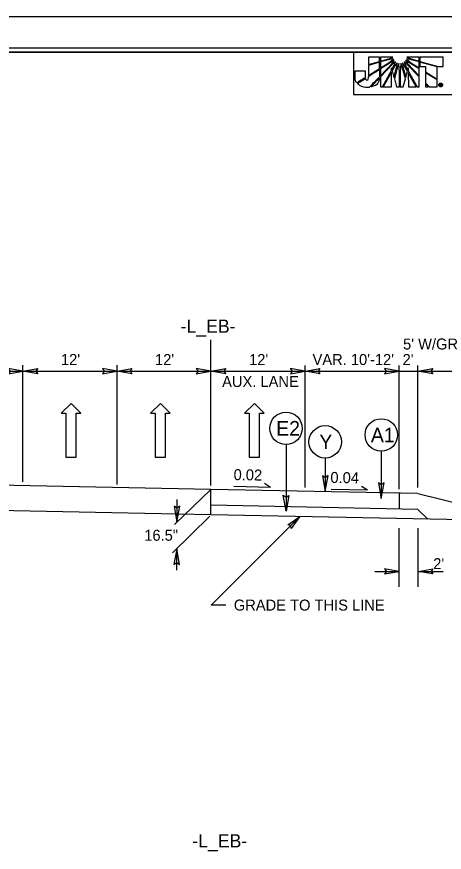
# Model space of a CAD drawing. Extents: x 1640342 to 1730599, y 538663 to 843747.
# Drawn here: x 1730061 to 1730115.6, y 539738 to 539844.5 of the extents above; entities that cross this region are included whole.
import ezdxf

# ---------------------------------------------------------------- set-up
doc = ezdxf.new("R2010")
doc.units = 0
for name, color, linetype in [('Default', 7, 'Continuous'), ('Prop Dimension Text', 7, 'Continuous'), ('Prop Terminator CELL', 7, 'Continuous'), ('Sheet Clip Boundary CELL', 7, 'Continuous'), ('Sheet Layout Plan Border', 7, 'Continuous'), ('Sheet Plan CELL', 7, 'Continuous'), ('Sheet Plan Layout CELL', 7, 'Continuous'), ('Sheet Plot Border Inside CELL', 7, 'Continuous'), ('Sheet Plot Border Outside CELL', 7, 'Continuous'), ('Typical ID Circle CELL', 7, 'Continuous'), ('Typical Pavement Slope CELL', 7, 'Continuous'), ('Typical Pavement Slope Information CELL', 7, 'Continuous'), ('Typical Terminator CELL', 7, 'Continuous'), ('Typical Text Centerline CELL', 7, 'Continuous'), ('Typical Text General CELL', 7, 'Continuous'), ('Typical Text ID Circle CELL', 7, 'Continuous')]:
    doc.layers.add(name, color=color, linetype=linetype)

msp = doc.modelspace()

# ---------------------------------------------------------------- linework, layer by layer
at = {"layer": 'Default'}
for p, q in [((1730085.82, 539784.74), (1730085.82, 539803.3)), ((1730061.84, 539785.22), (1730061.84, 539800.07)), ((1730073.84, 539784.86), (1730073.84, 539800.07)), ((1730085.82, 539784.74), (1730085.82, 539800.07)), ((1730097.82, 539784.5), (1730097.82, 539800.04)), ((1730109.82, 539784.5), (1730109.82, 539800.04)), ((1730109.82, 539784.26), (1730109.82, 539800.04)), ((1730112.22, 539784.5), (1730112.22, 539800.04)), ((1730049.84, 539799.3), (1730061.84, 539799.3)), ((1730061.84, 539799.3), (1730073.84, 539799.3)), ((1730073.84, 539799.3), (1730085.84, 539799.3)), ((1730085.84, 539799.3), (1730097.84, 539799.3)), ((1730097.84, 539799.3), (1730109.84, 539799.3)), ((1730097.84, 539799.3), (1730109.84, 539799.3)), ((1730109.84, 539799.3), (1730112.22, 539799.3)), ((1730112.22, 539799.3), (1730133.82, 539799.3)), ((1730067.98, 539795.21), (1730066.7, 539793.95)), ((1730069.22, 539793.95), (1730067.98, 539795.21)), ((1730079.37, 539795.21), (1730078.09, 539793.95)), ((1730080.61, 539793.95), (1730079.37, 539795.21)), ((1730091.37, 539795.21), (1730090.09, 539793.95)), ((1730092.61, 539793.95), (1730091.37, 539795.21)), ((1730066.7, 539793.95), (1730067.3, 539793.95)), ((1730067.3, 539793.95), (1730067.3, 539788.36)), ((1730068.62, 539788.36), (1730068.62, 539793.95)), ((1730068.62, 539793.95), (1730069.22, 539793.95)), ((1730078.09, 539793.95), (1730078.69, 539793.95)), ((1730078.69, 539793.95), (1730078.69, 539788.36)), ((1730080.01, 539788.36), (1730080.01, 539793.95)), ((1730080.01, 539793.95), (1730080.61, 539793.95)), ((1730090.09, 539793.95), (1730090.69, 539793.95)), ((1730090.69, 539793.95), (1730090.69, 539788.36)), ((1730092.01, 539788.36), (1730092.01, 539793.95)), ((1730092.01, 539793.95), (1730092.61, 539793.95)), ((1730067.3, 539788.36), (1730068.62, 539788.36)), ((1730078.69, 539788.36), (1730080.01, 539788.36)), ((1730090.69, 539788.36), (1730092.01, 539788.36)), ((1730085.8, 539784.24), (1730081.15, 539779.78)), ((1730081.47, 539782.96), (1730081.47, 539780.09)), ((1730085.66, 539780.84), (1730080.89, 539776.15)), ((1730109.84, 539771.83), (1730109.84, 539779.32)), ((1730112.24, 539771.83), (1730112.24, 539779.32)), ((1730081.45, 539773.94), (1730081.45, 539776.69)), ((1730106.71, 539773.79), (1730109.84, 539773.79)), ((1730112.24, 539773.79), (1730115.44, 539773.79))]:
    msp.add_line(p, q, dxfattribs=at)
for points in [[(1730059.97, 539798.98), (1730061.84, 539799.3), (1730059.96, 539799.64), (1730060.2, 539799.3)], [(1730063.72, 539798.98), (1730061.84, 539799.3), (1730063.73, 539799.64), (1730063.49, 539799.3)], [(1730071.97, 539798.98), (1730073.84, 539799.3), (1730071.96, 539799.64), (1730072.2, 539799.3)], [(1730075.72, 539798.98), (1730073.84, 539799.3), (1730075.73, 539799.64), (1730075.49, 539799.3)], [(1730083.95, 539798.98), (1730085.82, 539799.3), (1730083.94, 539799.64), (1730084.18, 539799.3)], [(1730087.7, 539798.98), (1730085.82, 539799.3), (1730087.71, 539799.64), (1730087.47, 539799.3)], [(1730095.95, 539798.98), (1730097.82, 539799.3), (1730095.94, 539799.64), (1730096.18, 539799.3)], [(1730099.7, 539798.98), (1730097.82, 539799.3), (1730099.71, 539799.64), (1730099.47, 539799.3)], [(1730107.95, 539798.98), (1730109.82, 539799.3), (1730107.94, 539799.64), (1730108.18, 539799.3)], [(1730114.1, 539798.98), (1730112.22, 539799.3), (1730114.11, 539799.64), (1730113.87, 539799.3)], [(1730107.97, 539773.47), (1730109.84, 539773.79), (1730107.96, 539774.12), (1730108.2, 539773.79)], [(1730114.12, 539773.47), (1730112.24, 539773.79), (1730114.13, 539774.12), (1730113.89, 539773.79)]]:
    msp.add_lwpolyline(points, close=True, dxfattribs=at)
at = {"layer": 'Prop Dimension Text'}
for p, q in [((1730107.3, 539839.34), (1730105.9, 539839.34)), ((1730105.9, 539839.34), (1730105.9, 539838.41)), ((1730107.3, 539838.8), (1730107.3, 539839.34)), ((1730109.03, 539839.35), (1730107.45, 539839.35)), ((1730107.45, 539839.35), (1730107.45, 539838.85)), ((1730107.45, 539838.85), (1730108.62, 539839.17)), ((1730108.62, 539839.06), (1730107.45, 539838.74)), ((1730108.5, 539838.64), (1730109.08, 539839.12)), ((1730108.62, 539839.17), (1730109.03, 539839.35)), ((1730109.08, 539839.12), (1730108.62, 539839.06)), ((1730109.2, 539838.9), (1730108.66, 539838.63)), ((1730108.93, 539838.52), (1730109.2, 539838.9)), ((1730110.61, 539838.9), (1730110.88, 539838.52)), ((1730111.16, 539838.63), (1730110.61, 539838.9)), ((1730110.74, 539839.12), (1730111.32, 539838.64)), ((1730111.17, 539839.06), (1730110.74, 539839.12)), ((1730112.37, 539839.35), (1730110.81, 539839.35)), ((1730110.81, 539839.35), (1730111.21, 539839.17)), ((1730112.37, 539838.73), (1730111.17, 539839.06)), ((1730111.21, 539839.17), (1730112.37, 539838.84)), ((1730112.37, 539838.84), (1730112.37, 539839.35)), ((1730115.43, 539839.36), (1730112.48, 539839.35)), ((1730112.48, 539839.35), (1730112.48, 539838.81)), ((1730115.43, 539838.15), (1730115.43, 539839.36)), ((1730105.9, 539838.41), (1730107.3, 539838.8)), ((1730107.3, 539838.7), (1730105.9, 539838.3)), ((1730105.9, 539838.3), (1730105.9, 539836.99)), ((1730105.9, 539836.99), (1730107.3, 539837.88)), ((1730107.3, 539837.88), (1730107.3, 539838.7)), ((1730107.45, 539838.74), (1730107.45, 539837.98)), ((1730107.45, 539837.98), (1730108.5, 539838.64)), ((1730108.66, 539838.63), (1730107.45, 539837.85)), ((1730107.45, 539836.98), (1730108.93, 539838.52)), ((1730108.99, 539838.44), (1730107.45, 539836.83)), ((1730107.45, 539837.85), (1730107.45, 539836.98)), ((1730108.83, 539837.63), (1730108.83, 539838)), ((1730108.83, 539838), (1730108.9, 539837.75)), ((1730108.9, 539837.75), (1730109.19, 539838.28)), ((1730109.28, 539838.25), (1730108.94, 539837.62)), ((1730109.36, 539838.73), (1730108.99, 539838.44)), ((1730109.16, 539836.77), (1730109.52, 539838.17)), ((1730109.19, 539838.28), (1730109.36, 539838.73)), ((1730109.6, 539838.09), (1730109.21, 539836.58)), ((1730109.56, 539838.61), (1730109.28, 539838.25)), ((1730109.52, 539838.17), (1730109.56, 539838.61)), ((1730109.79, 539838.54), (1730109.6, 539838.09)), ((1730109.85, 539837.44), (1730109.79, 539838.54)), ((1730110.03, 539838.54), (1730109.95, 539837.44)), ((1730110.21, 539838.1), (1730110.03, 539838.54)), ((1730110.62, 539836.56), (1730110.21, 539838.1)), ((1730110.25, 539838.61), (1730110.3, 539838.16)), ((1730110.52, 539838.25), (1730110.25, 539838.61)), ((1730110.3, 539838.16), (1730110.66, 539836.74)), ((1730110.45, 539838.73), (1730110.62, 539838.28)), ((1730110.82, 539838.45), (1730110.45, 539838.73)), ((1730110.89, 539837.59), (1730110.52, 539838.25)), ((1730110.62, 539838.28), (1730110.92, 539837.73)), ((1730112.36, 539836.82), (1730110.82, 539838.45)), ((1730110.88, 539838.52), (1730112.36, 539836.97)), ((1730110.92, 539837.73), (1730110.99, 539838)), ((1730110.99, 539838), (1730110.99, 539837.59)), ((1730112.36, 539837.87), (1730111.16, 539838.63)), ((1730111.32, 539838.64), (1730112.36, 539837.99)), ((1730112.36, 539837.99), (1730112.37, 539838.73)), ((1730112.36, 539836.97), (1730112.36, 539837.87)), ((1730112.48, 539838.81), (1730112.48, 539838.79)), ((1730112.48, 539838.79), (1730114.8, 539838.15)), ((1730112.48, 539838.71), (1730112.48, 539838.7)), ((1730114.65, 539838.09), (1730112.48, 539838.71)), ((1730112.48, 539838.7), (1730112.48, 539838.14)), ((1730112.48, 539838.14), (1730113.2, 539838.14)), ((1730113.2, 539838.14), (1730113.2, 539837.46)), ((1730114.66, 539836.54), (1730114.65, 539838.09)), ((1730114.8, 539838.15), (1730115.43, 539838.15)), ((1730107.45, 539836.83), (1730107.45, 539835.56)), ((1730107.68, 539835.56), (1730108.83, 539837.63)), ((1730108.83, 539837.43), (1730107.79, 539835.56)), ((1730108.84, 539835.56), (1730108.83, 539837.43)), ((1730108.94, 539837.62), (1730109.16, 539836.77)), ((1730109.86, 539835.57), (1730109.85, 539837.44)), ((1730109.95, 539837.44), (1730109.96, 539835.57)), ((1730110.66, 539836.74), (1730110.89, 539837.59)), ((1730110.99, 539837.59), (1730112.12, 539835.56)), ((1730112, 539835.57), (1730110.99, 539837.39)), ((1730110.99, 539837.39), (1730111, 539835.57)), ((1730112.36, 539835.56), (1730112.36, 539836.82)), ((1730113.2, 539837.46), (1730114.66, 539836.54)), ((1730113.2, 539837.35), (1730113.2, 539836.09)), ((1730114.66, 539836.44), (1730113.2, 539837.35)), ((1730109.21, 539836.58), (1730109.47, 539835.57)), ((1730110.35, 539835.57), (1730110.62, 539836.56)), ((1730113.2, 539836.09), (1730113.7, 539835.56)), ((1730113.57, 539835.56), (1730113.2, 539835.96)), ((1730113.2, 539835.96), (1730113.2, 539835.56)), ((1730114.66, 539835.56), (1730114.66, 539836.44)), ((1730115.03, 539835.7), (1730115.03, 539835.91)), ((1730115.03, 539835.91), (1730115.11, 539835.91)), ((1730115.07, 539835.7), (1730115.03, 539835.7)), ((1730115.11, 539835.87), (1730115.07, 539835.87)), ((1730115.07, 539835.87), (1730115.07, 539835.82)), ((1730115.07, 539835.82), (1730115.11, 539835.82)), ((1730115.11, 539835.78), (1730115.07, 539835.78)), ((1730115.07, 539835.78), (1730115.07, 539835.7)), ((1730115.11, 539836.04), (1730115.11, 539835.99)), ((1730115.11, 539835.99), (1730115.11, 539836.04)), ((1730115.11, 539835.91), (1730115.11, 539835.87)), ((1730115.11, 539835.87), (1730115.11, 539835.91)), ((1730115.11, 539835.91), (1730115.13, 539835.91)), ((1730115.12, 539835.87), (1730115.11, 539835.87)), ((1730115.11, 539835.82), (1730115.11, 539835.78)), ((1730115.11, 539835.78), (1730115.11, 539835.82)), ((1730115.11, 539835.82), (1730115.12, 539835.82)), ((1730115.12, 539835.78), (1730115.11, 539835.78)), ((1730107.45, 539835.56), (1730107.68, 539835.56)), ((1730107.79, 539835.56), (1730108.84, 539835.56)), ((1730109.47, 539835.57), (1730109.86, 539835.57)), ((1730109.96, 539835.57), (1730110.35, 539835.57)), ((1730111, 539835.57), (1730112, 539835.57)), ((1730112.12, 539835.56), (1730112.36, 539835.56)), ((1730113.2, 539835.56), (1730113.57, 539835.56)), ((1730113.7, 539835.56), (1730114.66, 539835.56)), ((1730115.11, 539835.61), (1730115.11, 539835.57)), ((1730115.11, 539835.57), (1730115.11, 539835.61)), ((1730115.11, 539835.61), (1730115.12, 539835.61)), ((1730115.12, 539835.57), (1730115.11, 539835.57))]:
    msp.add_line(p, q, dxfattribs=at)
msp.add_lwpolyline([(1730104, 539834.59), (1730133.98, 539834.59), (1730133.98, 539840), (1730104, 539840)], close=True, dxfattribs=at)
for points in [[(1730105.9, 539838.41), (1730107.3, 539838.8), (1730107.3, 539839.34), (1730105.9, 539839.34), (1730105.9, 539838.41)], [(1730108.62, 539839.17), (1730109.03, 539839.35), (1730107.45, 539839.35), (1730107.45, 539838.85), (1730108.62, 539839.17)], [(1730107.45, 539838.74), (1730107.45, 539837.98), (1730108.5, 539838.64), (1730109.08, 539839.12), (1730108.62, 539839.06), (1730107.45, 539838.74)], [(1730107.45, 539837.85), (1730107.45, 539836.98), (1730108.93, 539838.52), (1730109.2, 539838.9), (1730108.66, 539838.63), (1730107.45, 539837.85)], [(1730110.61, 539838.9), (1730110.88, 539838.52), (1730112.36, 539836.97), (1730112.36, 539837.87), (1730111.16, 539838.63), (1730110.61, 539838.9)], [(1730110.74, 539839.12), (1730111.32, 539838.64), (1730112.36, 539837.99), (1730112.37, 539838.73), (1730111.17, 539839.06), (1730110.74, 539839.12)], [(1730111.21, 539839.17), (1730112.37, 539838.84), (1730112.37, 539839.35), (1730110.81, 539839.35), (1730111.21, 539839.17)], [(1730115.43, 539839.36), (1730112.48, 539839.35), (1730112.48, 539838.81), (1730112.48, 539838.79), (1730114.8, 539838.15), (1730115.43, 539838.15), (1730115.43, 539839.36)], [(1730105.9, 539836.99), (1730107.3, 539837.88), (1730107.3, 539838.7), (1730105.9, 539838.3), (1730105.9, 539836.99)], [(1730109.36, 539838.73), (1730108.99, 539838.44), (1730107.45, 539836.83), (1730107.45, 539835.56), (1730107.68, 539835.56), (1730108.83, 539837.63), (1730108.83, 539838), (1730108.9, 539837.75), (1730109.19, 539838.28), (1730109.36, 539838.73)], [(1730109.56, 539838.61), (1730109.28, 539838.25), (1730108.94, 539837.62), (1730109.16, 539836.77), (1730109.52, 539838.17), (1730109.56, 539838.61)], [(1730109.6, 539838.09), (1730109.21, 539836.58), (1730109.47, 539835.57), (1730109.86, 539835.57), (1730109.85, 539837.44), (1730109.79, 539838.54), (1730109.6, 539838.09)], [(1730110.03, 539838.54), (1730109.95, 539837.44), (1730109.96, 539835.57), (1730110.35, 539835.57), (1730110.62, 539836.56), (1730110.21, 539838.1), (1730110.03, 539838.54)], [(1730110.25, 539838.61), (1730110.3, 539838.16), (1730110.66, 539836.74), (1730110.89, 539837.59), (1730110.52, 539838.25), (1730110.25, 539838.61)], [(1730110.45, 539838.73), (1730110.62, 539838.28), (1730110.92, 539837.73), (1730110.99, 539838), (1730110.99, 539837.59), (1730112.12, 539835.56), (1730112.36, 539835.56), (1730112.36, 539836.82), (1730110.82, 539838.45), (1730110.45, 539838.73)], [(1730112.48, 539838.71), (1730112.48, 539838.7), (1730112.48, 539838.14), (1730113.2, 539838.14), (1730113.2, 539837.46), (1730114.66, 539836.54), (1730114.65, 539838.09), (1730112.48, 539838.71)], [(1730107.79, 539835.56), (1730108.84, 539835.56), (1730108.83, 539837.43), (1730107.79, 539835.56)], [(1730111, 539835.57), (1730112, 539835.57), (1730110.99, 539837.39), (1730111, 539835.57)], [(1730113.2, 539837.35), (1730113.2, 539836.09), (1730113.7, 539835.56), (1730114.66, 539835.56), (1730114.66, 539836.44), (1730113.2, 539837.35), (1730113.2, 539837.35)], [(1730113.2, 539835.56), (1730113.2, 539835.56), (1730113.57, 539835.56), (1730113.2, 539835.96), (1730113.2, 539835.56)], [(1730115.21, 539835.75), (1730115.21, 539835.74), (1730115.21, 539835.73), (1730115.21, 539835.72), (1730115.21, 539835.7), (1730115.17, 539835.7)]]:
    msp.add_lwpolyline(points, dxfattribs=at)
for points, degree in [([(1730105.5, 539837.6), (1730105.5, 539837.6), (1730104.2, 539837.59), (1730104.2, 539837.59), (1730104.2, 539837.59), (1730104.2, 539836.78), (1730104.2, 539836.78), (1730104.2, 539836.78), (1730104.2, 539836.7), (1730104.2, 539836.7), (1730104.2, 539836.44), (1730104.28, 539836.24), (1730104.43, 539836.07), (1730104.43, 539836.07), (1730105.5, 539836.72), (1730105.5, 539836.74), (1730105.5, 539836.74), (1730105.5, 539837.6), (1730105.5, 539837.6)], 3), ([(1730105.7, 539836.43), (1730105.62, 539836.43), (1730105.54, 539836.47), (1730105.51, 539836.63), (1730105.51, 539836.63), (1730104.51, 539836), (1730104.51, 539836), (1730104.82, 539835.68), (1730105.31, 539835.48), (1730105.73, 539835.48), (1730105.84, 539835.48), (1730105.93, 539835.49), (1730106.04, 539835.52), (1730106.04, 539835.52), (1730107.3, 539836.82), (1730107.3, 539836.82), (1730107.3, 539836.82), (1730107.3, 539837.77), (1730107.3, 539837.77), (1730107.3, 539837.77), (1730105.9, 539836.88), (1730105.9, 539836.88), (1730105.9, 539836.52), (1730105.82, 539836.43), (1730105.7, 539836.43)], 3), ([(1730105.7, 539836.43), (1730105.62, 539836.43), (1730105.54, 539836.47), (1730105.51, 539836.63), (1730105.51, 539836.63), (1730104.51, 539836), (1730104.51, 539836), (1730104.82, 539835.68), (1730105.31, 539835.48), (1730105.73, 539835.48), (1730105.84, 539835.48), (1730105.93, 539835.49), (1730106.04, 539835.52), (1730106.04, 539835.52), (1730107.3, 539836.82), (1730107.3, 539836.82), (1730107.3, 539836.82), (1730107.3, 539837.77), (1730107.3, 539837.77), (1730107.3, 539837.77), (1730105.9, 539836.88), (1730105.9, 539836.88), (1730105.9, 539836.52), (1730105.82, 539836.43), (1730105.7, 539836.43)], 3), ([(1730107.3, 539836.68), (1730107.3, 539836.68), (1730106.21, 539835.55), (1730106.21, 539835.55), (1730106.75, 539835.68), (1730107.28, 539836.03), (1730107.3, 539836.68)], 3), ([(1730115.11, 539835.57), (1730115.05, 539835.57), (1730114.99, 539835.59), (1730114.95, 539835.64), (1730114.9, 539835.68), (1730114.88, 539835.74), (1730114.88, 539835.8), (1730114.88, 539835.87), (1730114.9, 539835.93), (1730114.95, 539835.97), (1730114.99, 539836.02), (1730115.05, 539836.04), (1730115.11, 539836.04)], 3), ([(1730115.11, 539835.99), (1730115.06, 539835.99), (1730115.02, 539835.98), (1730114.98, 539835.94), (1730114.94, 539835.9), (1730114.92, 539835.86), (1730114.92, 539835.8), (1730114.92, 539835.75), (1730114.94, 539835.71), (1730114.98, 539835.67), (1730115.02, 539835.63), (1730115.06, 539835.61), (1730115.11, 539835.61)], 3), ([(1730115.11, 539836.04), (1730115.18, 539836.04), (1730115.24, 539836.02), (1730115.28, 539835.97), (1730115.33, 539835.93), (1730115.35, 539835.87), (1730115.35, 539835.8)], 3), ([(1730115.12, 539835.61), (1730115.17, 539835.61), (1730115.21, 539835.63), (1730115.25, 539835.67), (1730115.29, 539835.71), (1730115.31, 539835.75), (1730115.31, 539835.8), (1730115.31, 539835.86), (1730115.29, 539835.9), (1730115.25, 539835.94), (1730115.21, 539835.98), (1730115.17, 539835.99), (1730115.11, 539835.99)], 3), ([(1730115.12, 539835.82), (1730115.15, 539835.82), (1730115.16, 539835.83), (1730115.16, 539835.85), (1730115.16, 539835.86), (1730115.15, 539835.87), (1730115.12, 539835.87)], 3), ([(1730115.35, 539835.8), (1730115.35, 539835.74), (1730115.33, 539835.68), (1730115.29, 539835.64), (1730115.24, 539835.59), (1730115.18, 539835.57), (1730115.12, 539835.57)], 3), ([(1730115.15, 539835.77), (1730115.15, 539835.78), (1730115.13, 539835.78), (1730115.12, 539835.78)], 2), ([(1730115.13, 539835.91), (1730115.18, 539835.91), (1730115.21, 539835.89), (1730115.21, 539835.85), (1730115.21, 539835.83), (1730115.2, 539835.81), (1730115.18, 539835.8)], 3), ([(1730115.17, 539835.7), (1730115.16, 539835.71), (1730115.16, 539835.72), (1730115.16, 539835.74), (1730115.16, 539835.76), (1730115.16, 539835.77), (1730115.15, 539835.77)], 3), ([(1730115.18, 539835.8), (1730115.2, 539835.79), (1730115.2, 539835.78), (1730115.21, 539835.75)], 2)]:
    msp.add_open_spline(points, degree=degree, dxfattribs=at)
at = {"layer": 'Prop Terminator CELL'}
msp.add_lwpolyline([(1730095.61, 539779.72), (1730097.11, 539780.77), (1730096.05, 539779.27), (1730095.99, 539779.66)], close=True, dxfattribs=at)
at = {"layer": 'Sheet Clip Boundary CELL'}
msp.add_lwpolyline([(1729883.99, 539630), (1730163.99, 539630), (1730163.99, 539797.7), (1730126.14, 539797.7), (1730126.14, 539840), (1729883.99, 539840)], close=True, dxfattribs=at)
at = {"layer": 'Sheet Layout Plan Border'}
msp.add_lwpolyline([(1729883.99, 539630), (1730163.99, 539630), (1730163.99, 539797.7), (1730126.14, 539797.7), (1730126.14, 539840), (1729883.99, 539840)], close=True, dxfattribs=at)
at = {"layer": 'Sheet Plan CELL'}
for points in [[(1730174, 539840), (1729873.99, 539840), (1729873.99, 539630), (1730173.99, 539630)], [(1729873.99, 539630), (1729873.99, 539840), (1730133.98, 539840), (1730133.99, 539809.99), (1730173.99, 539809.99), (1730173.99, 539630)]]:
    msp.add_lwpolyline(points, close=True, dxfattribs=at)
at = {"layer": 'Sheet Plan Layout CELL'}
msp.add_lwpolyline([(1729873.99, 539840), (1729873.99, 539630), (1730173.99, 539630), (1730173.99, 539797.7), (1730126.14, 539797.7), (1730126.14, 539840)], close=True, dxfattribs=at)
at = {"layer": 'Sheet Plot Border Inside CELL'}
msp.add_lwpolyline([(1729843.29, 539629.5), (1730176.49, 539629.5), (1730176.49, 539840.5), (1729843.29, 539840.5)], close=True, dxfattribs=at)
at = {"layer": 'Sheet Plot Border Outside CELL'}
msp.add_lwpolyline([(1729840.69, 539625.5), (1730177.39, 539625.5), (1730177.39, 539844.5), (1729840.69, 539844.5)], close=True, dxfattribs=at)
at = {"layer": 'Typical ID Circle CELL'}
for p, q in [((1730095.39, 539789.96), (1730095.39, 539781.48)), ((1730107.54, 539789.12), (1730107.54, 539783.07)), ((1730100.39, 539788.24), (1730100.39, 539783.98))]:
    msp.add_line(p, q, dxfattribs=at)
for centre in [(1730095.39, 539792.03), (1730107.54, 539791.19), (1730100.39, 539790.31)]:
    msp.add_circle(centre, 2.07, dxfattribs=at)
at = {"layer": 'Typical Pavement Slope CELL'}
for p, q in [((1730085.82, 539784.24), (1730039.01, 539785.18)), ((1730085.82, 539781), (1730085.82, 539784.24)), ((1730112.22, 539783.72), (1730085.82, 539784.24)), ((1730109.82, 539783.76), (1730109.81, 539781.75)), ((1730112.22, 539783.72), (1730133.82, 539778.32)), ((1730073.17, 539781.25), (1730039.01, 539781.93)), ((1730112.22, 539781.7), (1730085.85, 539782.23)), ((1730112.22, 539781.7), (1730113.48, 539780.44)), ((1730085.82, 539781), (1730073.17, 539781.25)), ((1730126.33, 539780.19), (1730085.82, 539781))]:
    msp.add_line(p, q, dxfattribs=at)
at = {"layer": 'Typical Pavement Slope Information CELL'}
for p, q in [((1730093.41, 539784.51), (1730088.75, 539784.6)), ((1730093.41, 539784.51), (1730092.63, 539784.98)), ((1730105.8, 539784.15), (1730105.02, 539784.62)), ((1730105.8, 539784.15), (1730101.14, 539784.24))]:
    msp.add_line(p, q, dxfattribs=at)
at = {"layer": 'Typical Terminator CELL'}
for p, q in [((1730085.83, 539769.5), (1730097.11, 539780.77)), ((1730087.73, 539769.5), (1730085.83, 539769.5))]:
    msp.add_line(p, q, dxfattribs=at)
for points in [[(1730100.05, 539785.99), (1730100.39, 539783.98), (1730100.75, 539786), (1730100.39, 539785.74)], [(1730107.19, 539785.08), (1730107.54, 539783.07), (1730107.9, 539785.09), (1730107.54, 539784.83)], [(1730095.73, 539783.49), (1730095.39, 539781.48), (1730095.03, 539783.5), (1730095.39, 539783.24)], [(1730081.12, 539782.1), (1730081.47, 539780.09), (1730081.83, 539782.11), (1730081.47, 539781.85)], [(1730081.79, 539774.68), (1730081.45, 539776.69), (1730081.09, 539774.67), (1730081.45, 539774.93)]]:
    msp.add_lwpolyline(points, close=True, dxfattribs=at)

# ---------------------------------------------------------------- texts
at = {"layer": 'Default'}
msp.add_text('16.5"', height=1.4, rotation=360, dxfattribs=at).set_placement((1730077.31, 539777.7))
msp.add_text("2'", height=1.4, dxfattribs=at).set_placement((1730114.17, 539774.08))
at = {"layer": 'Typical Pavement Slope Information CELL'}
for s, p in [("5' W/GR", (1730110.32, 539802.08)), ("12'", (1730066.68, 539800.1)), ("12'", (1730078.68, 539800.1)), ("12'", (1730090.68, 539800.1)), ("VAR. 10'-12'", (1730098.77, 539800.1)), ("2'", (1730110.26, 539800.1)), ('AUX. LANE', (1730087.24, 539797.3))]:
    msp.add_text(s, height=1.4, dxfattribs=at).set_placement(p)
for s, p in [('0.02', (1730088.69, 539785.44)), ('0.04', (1730101.04, 539785.08))]:
    msp.add_text(s, height=1.4, rotation=358.8543, dxfattribs=at).set_placement(p)
at = {"layer": 'Typical Text Centerline CELL'}
for p in [(1730081.95, 539804.21), (1730083.44, 539738.61)]:
    msp.add_text('-L_EB-', height=1.683, dxfattribs=at).set_placement(p)
at = {"layer": 'Typical Text General CELL'}
msp.add_text('GRADE TO THIS LINE', height=1.4, rotation=360, dxfattribs=at).set_placement((1730088.73, 539768.8))
at = {"layer": 'Typical Text ID Circle CELL'}
for s, height, p in [('E2', 1.854, (1730094.14, 539791.11)), ('A1', 1.854, (1730106.22, 539790.26)), ('Y', 1.85, (1730099.64, 539789.39))]:
    msp.add_text(s, height=height, dxfattribs=at).set_placement(p)

doc.saveas('drawing.dxf')
